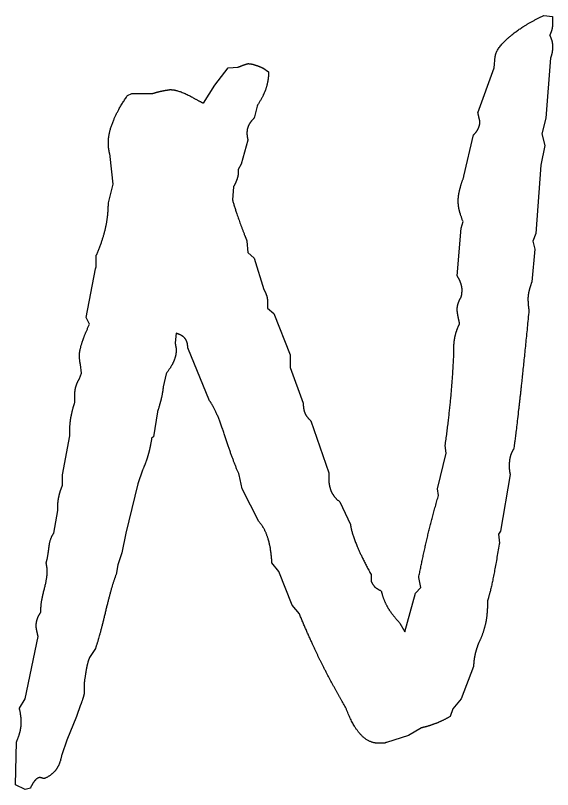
# Model space of a CAD drawing. Extents: x 728710 to 728960, y 272811 to 273475.
# Drawn here: x 728864.445 to 728866.53, y 273215.996 to 273219.001 of the extents above; entities that cross this region are included whole.
import ezdxf

# ---------------------------------------------------------------- set-up
doc = ezdxf.new("R2010")
doc.units = 0
doc.layers.add('RAMI_PLAN_####_TKST_#', color=7, linetype='Continuous')

msp = doc.modelspace()

# ---------------------------------------------------------------- linework, layer by layer
at = {"layer": 'RAMI_PLAN_####_TKST_#'}
for points in [[(728866.496, 273219.001), (728866.5296, 273218.9973), (728866.5296, 273218.9711)], [(728866.24, 273218.6235), (728866.3035, 273218.7973), (728866.3073, 273218.8422)], [(728866.5221, 273218.8365), (728866.5034, 273218.6029), (728866.4885, 273218.5412), (728866.4997, 273218.4964), (728866.4848, 273218.4197), (728866.4642, 273218.1543), (728866.453, 273218.1244), (728866.4605, 273218.0945), (728866.4493, 273217.9674)], [(728865.1753, 273218.6609), (728865.2182, 273218.73), (728865.2705, 273218.7973), (728865.3097, 273218.801)], [(728865.405, 273218.7973), (728865.4274, 273218.7823)], [(728864.8801, 273218.6907), (728864.8969, 273218.6982), (728864.9305, 273218.6982), (728864.9772, 273218.6982)], [(728865.3826, 273218.6496), (728865.3714, 273218.6029)], [(728866.1859, 273218.3767), (728866.2232, 273218.5375)], [(728865.3471, 273218.5169), (728865.3209, 273218.4235), (728865.3097, 273218.4029), (728865.3097, 273218.3917)], [(728864.8054, 273218.2739), (728864.824, 273218.3468), (728864.8128, 273218.4534)], [(728865.2911, 273218.3356), (728865.2873, 273218.2851)], [(728866.1597, 273217.9898), (728866.1747, 273218.1748), (728866.1821, 273218.201)], [(728865.3434, 273218.1244), (728865.3471, 273218.0814), (728865.3714, 273218.059), (728865.4087, 273217.9375)], [(728864.7325, 273217.8029), (728864.7194, 273217.8291), (728864.7549, 273218.0179), (728864.7587, 273218.0253), (728864.7587, 273218.0702)], [(728865.4237, 273217.8833), (728865.4237, 273217.8646), (728865.448, 273217.844), (728865.5115, 273217.6833), (728865.5115, 273217.6347), (728865.5619, 273217.4964)], [(728865.0688, 273217.7674), (728865.065, 273217.73)], [(728865.1977, 273217.5057), (728865.1136, 273217.7113)], [(728866.1466, 273217.6908), (728866.1466, 273217.7113)], [(728864.6933, 273217.5917), (728864.7008, 273217.6123), (728864.697, 273217.6459)], [(728865.0295, 273217.6104), (728865.0183, 273217.5599)], [(728864.6746, 273217.4982), (728864.6746, 273217.5188)], [(728864.9959, 273217.4627), (728864.981, 273217.3655), (728864.9735, 273217.3599)], [(728865.5918, 273217.4272), (728865.6609, 273217.2253), (728865.6609, 273217.2048)], [(728864.6279, 273217.1786), (728864.6279, 273217.2179), (728864.6559, 273217.3693), (728864.6559, 273217.3936)], [(728866.0869, 273217.1375), (728866.0831, 273217.1637), (728866.1167, 273217.302), (728866.113, 273217.3319)], [(728864.938, 273217.2365), (728864.9193, 273217.1823), (728864.8726, 273216.9917), (728864.8577, 273216.9151), (728864.8427, 273216.8683), (728864.8353, 273216.8309)], [(728865.3901, 273217.0366), (728865.3247, 273217.1636), (728865.3135, 273217.2179)], [(728866.3652, 273217.2197), (728866.3278, 273216.9992), (728866.3204, 273216.988), (728866.3241, 273216.9525), (728866.3223, 273216.9487)], [(728864.5943, 273216.9917), (728864.6092, 273217.0796), (728864.6092, 273217.0983)], [(728865.7039, 273217.1132), (728865.745, 273217.0254)], [(728865.547, 273216.6777), (728865.519, 273216.7113), (728865.4666, 273216.8422), (728865.4405, 273216.8758)], [(728865.8253, 273216.8309), (728865.8253, 273216.8048)], [(728865.9374, 273216.6422), (728865.9561, 273216.6085), (728865.9972, 273216.758), (728866.0178, 273216.7805), (728866.0103, 273216.8197)], [(728864.5438, 273216.6851), (728864.5438, 273216.7001)], [(728864.4598, 273216.3121), (728864.4822, 273216.3478), (728864.5326, 273216.5898)], [(728864.7549, 273216.5431), (728864.7325, 273216.5094)], [(728866.2232, 273216.4739), (728866.1747, 273216.3486), (728866.1429, 273216.3093), (728866.1317, 273216.2794)], [(728864.712, 273216.4123), (728864.712, 273216.3786)], [(728864.697, 273216.3244), (728864.6821, 273216.2794), (728864.6447, 273216.1875), (728864.6242, 273216.1313)], [(728866.0215, 273216.236), (728865.971, 273216.2058), (728865.8851, 273216.1794)], [(728864.5027, 273216.0019), (728864.4822, 273215.9963), (728864.4448, 273216.0148), (728864.4486, 273216.1812)]]:
    msp.add_lwpolyline(points, dxfattribs=at)
for points in [[(728866.3633, 273218.9188), (728866.4157, 273218.9636), (728866.496, 273219.001)], [(728866.5296, 273218.9711), (728866.5296, 273218.9562), (728866.5268, 273218.9459)], [(728866.5268, 273218.9459), (728866.524, 273218.9356), (728866.5184, 273218.9244)], [(728866.3073, 273218.8422), (728866.311, 273218.8739), (728866.3633, 273218.9188)], [(728866.5184, 273218.9244), (728866.524, 273218.9132), (728866.5268, 273218.9029)], [(728866.5268, 273218.9029), (728866.5296, 273218.8926), (728866.5296, 273218.8814)], [(728866.5296, 273218.8814), (728866.5296, 273218.8664), (728866.5277, 273218.8571)], [(728866.5277, 273218.8571), (728866.5259, 273218.8478), (728866.5221, 273218.8365)], [(728865.3097, 273218.801), (728865.3153, 273218.8029), (728865.3275, 273218.8076)], [(728865.3275, 273218.8076), (728865.3396, 273218.8123), (728865.3471, 273218.8141)], [(728865.3471, 273218.8141), (728865.3583, 273218.8141), (728865.3733, 273218.8094)], [(728865.3733, 273218.8094), (728865.3882, 273218.8048), (728865.405, 273218.7973)], [(728865.4274, 273218.7823), (728865.4274, 273218.7487), (728865.4172, 273218.7178)], [(728865.4172, 273218.7178), (728865.4069, 273218.687), (728865.3826, 273218.6496)], [(728864.825, 273218.5926), (728864.8446, 273218.6403), (728864.8801, 273218.6907)], [(728864.9772, 273218.6982), (728864.9885, 273218.702), (728865.0034, 273218.7057)], [(728865.0034, 273218.7057), (728865.0184, 273218.7094), (728865.0445, 273218.7132)], [(728865.0445, 273218.7132), (728865.0781, 273218.7132), (728865.1323, 273218.6833)], [(728865.1323, 273218.6833), (728865.1603, 273218.6665), (728865.1753, 273218.6609)], [(728865.3714, 273218.6029), (728865.3565, 273218.5879), (728865.3499, 273218.5748)], [(728866.2457, 273218.5991), (728866.2438, 273218.6066), (728866.24, 273218.6235)], [(728866.2475, 273218.588), (728866.2475, 273218.5917), (728866.2457, 273218.5991)], [(728864.8054, 273218.5076), (728864.8054, 273218.5449), (728864.825, 273218.5926)], [(728865.3499, 273218.5748), (728865.3434, 273218.5618), (728865.3434, 273218.5449)], [(728866.2419, 273218.5627), (728866.2475, 273218.5749), (728866.2475, 273218.588)], [(728865.3434, 273218.5449), (728865.3434, 273218.5356), (728865.3443, 273218.5309)], [(728866.2232, 273218.5375), (728866.2363, 273218.5506), (728866.2419, 273218.5627)], [(728864.8063, 273218.4879), (728864.8054, 273218.4982), (728864.8054, 273218.5076)], [(728865.3443, 273218.5309), (728865.3452, 273218.5263), (728865.3471, 273218.5169)], [(728864.8128, 273218.4534), (728864.8072, 273218.4777), (728864.8063, 273218.4879)], [(728865.3097, 273218.3917), (728865.3097, 273218.3805), (728865.3051, 273218.3665)], [(728865.3051, 273218.3665), (728865.3004, 273218.3524), (728865.2911, 273218.3356)], [(728866.1691, 273218.3234), (728866.1747, 273218.3468), (728866.1859, 273218.3767)], [(728866.1635, 273218.2814), (728866.1635, 273218.3001), (728866.1691, 273218.3234)], [(728864.7932, 273218.1702), (728864.8054, 273218.2197), (728864.8054, 273218.2739)], [(728865.2873, 273218.2851), (728865.3042, 273218.2254), (728865.3341, 273218.1487)], [(728866.1672, 273218.2477), (728866.1635, 273218.2646), (728866.1635, 273218.2814)], [(728866.1821, 273218.201), (728866.1709, 273218.2309), (728866.1672, 273218.2477)], [(728864.7587, 273218.0702), (728864.7811, 273218.1207), (728864.7932, 273218.1702)], [(728865.3341, 273218.1487), (728865.3415, 273218.1319), (728865.3434, 273218.1244)], [(728866.1728, 273217.9637), (728866.1672, 273217.9786), (728866.1597, 273217.9898)], [(728866.4493, 273217.9674), (728866.4418, 273217.9468), (728866.4381, 273217.9309)], [(728865.4087, 273217.9375), (728865.4162, 273217.9244), (728865.42, 273217.9123)], [(728866.1784, 273217.9375), (728866.1784, 273217.9487), (728866.1728, 273217.9637)], [(728866.1775, 273217.9188), (728866.1784, 273217.9244), (728866.1784, 273217.9375)], [(728865.42, 273217.9123), (728865.4237, 273217.9001), (728865.4237, 273217.8833)], [(728866.1634, 273217.8833), (728866.1672, 273217.8945), (728866.1746, 273217.9076)], [(728866.1746, 273217.9076), (728866.1765, 273217.9132), (728866.1775, 273217.9188)], [(728866.4381, 273217.9309), (728866.4343, 273217.9151), (728866.4343, 273217.902)], [(728866.1597, 273217.8609), (728866.1597, 273217.8721), (728866.1634, 273217.8833)], [(728866.4343, 273217.902), (728866.4343, 273217.887), (728866.4353, 273217.8767)], [(728866.4353, 273217.8767), (728866.4362, 273217.8665), (728866.438, 273217.8571)], [(728866.1625, 273217.8356), (728866.1597, 273217.8496), (728866.1597, 273217.8609)], [(728866.438, 273217.8571), (728866.4156, 273217.6253), (728866.3979, 273217.4711)], [(728866.1691, 273217.8048), (728866.1653, 273217.8216), (728866.1625, 273217.8356)], [(728864.7036, 273217.7319), (728864.7138, 273217.7637), (728864.7325, 273217.8029)], [(728866.1522, 273217.759), (728866.1578, 273217.7823), (728866.1691, 273217.8048)], [(728865.1033, 273217.7468), (728865.0931, 273217.7599), (728865.0688, 273217.7674)], [(728866.1466, 273217.7113), (728866.1466, 273217.7356), (728866.1522, 273217.759)], [(728864.6933, 273217.6833), (728864.6933, 273217.7001), (728864.7036, 273217.7319)], [(728865.065, 273217.73), (728865.065, 273217.7263), (728865.0669, 273217.7169)], [(728865.1136, 273217.7113), (728865.1136, 273217.7337), (728865.1033, 273217.7468)], [(728865.0688, 273217.7038), (728865.0688, 273217.6833), (728865.0604, 273217.6618)], [(728865.0669, 273217.7169), (728865.0688, 273217.7076), (728865.0688, 273217.7038)], [(728864.697, 273217.6459), (728864.6933, 273217.6609), (728864.6933, 273217.6833)], [(728866.1345, 273217.5132), (728866.1429, 273217.601), (728866.1466, 273217.6908)], [(728865.0604, 273217.6618), (728865.052, 273217.6403), (728865.0295, 273217.6104)], [(728864.6793, 273217.5599), (728864.684, 273217.5767), (728864.6933, 273217.5917)], [(728864.6746, 273217.5188), (728864.6746, 273217.5431), (728864.6793, 273217.5599)], [(728865.0183, 273217.5599), (728865.0165, 273217.5393), (728865.0109, 273217.515)], [(728865.0109, 273217.515), (728865.0052, 273217.4908), (728864.9959, 273217.4627)], [(728864.6606, 273217.4431), (728864.6653, 273217.4683), (728864.6746, 273217.4982)], [(728865.2565, 273217.373), (728865.2238, 273217.4739), (728865.1977, 273217.5057)], [(728865.5619, 273217.4964), (728865.5619, 273217.4721), (728865.5685, 273217.4571)], [(728866.113, 273217.3319), (728866.1261, 273217.4254), (728866.1345, 273217.5132)], [(728865.5685, 273217.4571), (728865.575, 273217.4422), (728865.5918, 273217.4272)], [(728866.3979, 273217.4711), (728866.3801, 273217.3169), (728866.3783, 273217.3169)], [(728864.6559, 273217.3936), (728864.6559, 273217.4179), (728864.6606, 273217.4431)], [(728865.3135, 273217.2179), (728865.2892, 273217.2721), (728865.2565, 273217.373)], [(728864.9735, 273217.3599), (728864.9679, 273217.3244), (728864.9595, 273217.2945)], [(728866.3783, 273217.3169), (728866.3689, 273217.3038), (728866.3652, 273217.2879)], [(728864.9595, 273217.2945), (728864.9511, 273217.2646), (728864.938, 273217.2365)], [(728866.3652, 273217.2879), (728866.3615, 273217.2721), (728866.3615, 273217.2552)], [(728866.3615, 273217.2552), (728866.3615, 273217.2403), (728866.3624, 273217.2337)], [(728866.3624, 273217.2337), (728866.3634, 273217.2272), (728866.3652, 273217.2197)], [(728865.6609, 273217.2048), (728865.6609, 273217.1749), (728865.6712, 273217.1524)], [(728864.6139, 273217.1356), (728864.6186, 273217.1562), (728864.6279, 273217.1786)], [(728864.6092, 273217.0983), (728864.6092, 273217.1151), (728864.6139, 273217.1356)], [(728865.6712, 273217.1524), (728865.6815, 273217.13), (728865.7039, 273217.1132)], [(728866.0439, 273216.9758), (728866.0626, 273217.0552), (728866.0869, 273217.1375)], [(728865.4246, 273216.973), (728865.4125, 273217.0104), (728865.3901, 273217.0366)], [(728865.745, 273217.0254), (728865.7488, 273216.9955), (728865.7702, 273216.9431)], [(728864.5747, 273216.9347), (728864.5793, 273216.9749), (728864.5943, 273216.9917)], [(728866.0103, 273216.8197), (728866.0252, 273216.8964), (728866.0439, 273216.9758)], [(728865.4405, 273216.8758), (728865.4367, 273216.9356), (728865.4246, 273216.973)], [(728866.3223, 273216.9487), (728866.2961, 273216.7842), (728866.2774, 273216.73)], [(728864.5644, 273216.8777), (728864.57, 273216.8945), (728864.5747, 273216.9347)], [(728865.7702, 273216.9431), (728865.7917, 273216.8908), (728865.8253, 273216.8309)], [(728864.5663, 273216.8637), (728864.5644, 273216.8721), (728864.5644, 273216.8777)], [(728864.5681, 273216.8422), (728864.5681, 273216.8553), (728864.5663, 273216.8637)], [(728864.556, 273216.7711), (728864.5681, 273216.8179), (728864.5681, 273216.8422)], [(728864.8353, 273216.8309), (728864.8166, 273216.7823), (728864.7942, 273216.687)], [(728865.8253, 273216.8048), (728865.8328, 273216.7898), (728865.8393, 273216.7833)], [(728864.5438, 273216.7001), (728864.5438, 273216.7244), (728864.556, 273216.7711)], [(728865.8393, 273216.7833), (728865.8459, 273216.7767), (728865.8646, 273216.7674)], [(728865.8646, 273216.7674), (728865.872, 273216.7356), (728865.8879, 273216.7066)], [(728865.8879, 273216.7066), (728865.9038, 273216.6777), (728865.9374, 273216.6422)], [(728866.2774, 273216.73), (728866.2774, 273216.6758), (728866.269, 273216.6384)], [(728864.5298, 273216.659), (728864.5345, 273216.6721), (728864.5438, 273216.6851)], [(728864.7942, 273216.687), (728864.7718, 273216.5917), (728864.7549, 273216.5431)], [(728865.6376, 273216.478), (728865.5937, 273216.5652), (728865.547, 273216.6777)], [(728864.5252, 273216.6309), (728864.5252, 273216.6459), (728864.5298, 273216.659)], [(728864.527, 273216.616), (728864.5252, 273216.6253), (728864.5252, 273216.6309)], [(728864.5326, 273216.5898), (728864.5289, 273216.6066), (728864.527, 273216.616)], [(728866.269, 273216.6384), (728866.2606, 273216.601), (728866.2438, 273216.5674)], [(728866.2438, 273216.5674), (728866.2345, 273216.545), (728866.2288, 273216.5207)], [(728864.7325, 273216.5094), (728864.7269, 273216.4964), (728864.7222, 273216.4758)], [(728866.2288, 273216.5207), (728866.2232, 273216.4964), (728866.2232, 273216.4739)], [(728864.7222, 273216.4758), (728864.7176, 273216.4553), (728864.712, 273216.4123)], [(728865.7263, 273216.3159), (728865.6815, 273216.3908), (728865.6376, 273216.478)], [(728864.712, 273216.3786), (728864.712, 273216.3618), (728864.7008, 273216.3338)], [(728864.4617, 273216.3047), (728864.4598, 273216.3103), (728864.4598, 273216.3121)], [(728864.7008, 273216.3338), (728864.6989, 273216.3281), (728864.697, 273216.3244)], [(728865.7842, 273216.2102), (728865.7525, 273216.2448), (728865.7263, 273216.3159)], [(728864.4673, 273216.2598), (728864.4673, 273216.2766), (728864.4617, 273216.3047)], [(728864.4635, 273216.2242), (728864.4673, 273216.2411), (728864.4673, 273216.2598)], [(728866.0747, 273216.252), (728866.0476, 273216.2416), (728866.0215, 273216.236)], [(728866.1317, 273216.2794), (728866.1018, 273216.2624), (728866.0747, 273216.252)], [(728864.4486, 273216.1812), (728864.4598, 273216.2074), (728864.4635, 273216.2242)], [(728865.8571, 273216.1756), (728865.816, 273216.1756), (728865.7842, 273216.2102)], [(728865.873, 273216.1756), (728865.8683, 273216.1756), (728865.8571, 273216.1756)], [(728865.8851, 273216.1794), (728865.8776, 273216.1756), (728865.873, 273216.1756)], [(728864.6242, 273216.1313), (728864.6186, 273216.0962), (728864.6027, 273216.074)], [(728864.6027, 273216.074), (728864.5868, 273216.0518), (728864.5569, 273216.0389)], [(728864.5401, 273216.0426), (728864.5308, 273216.0426), (728864.5214, 273216.0324)], [(728864.5476, 273216.0407), (728864.542, 273216.0426), (728864.5401, 273216.0426)], [(728864.5214, 273216.0324), (728864.5121, 273216.0222), (728864.5027, 273216.0019)], [(728864.5569, 273216.0389), (728864.5532, 273216.0389), (728864.5476, 273216.0407)]]:
    msp.add_open_spline(points, degree=2, dxfattribs=at)

doc.saveas('drawing.dxf')
